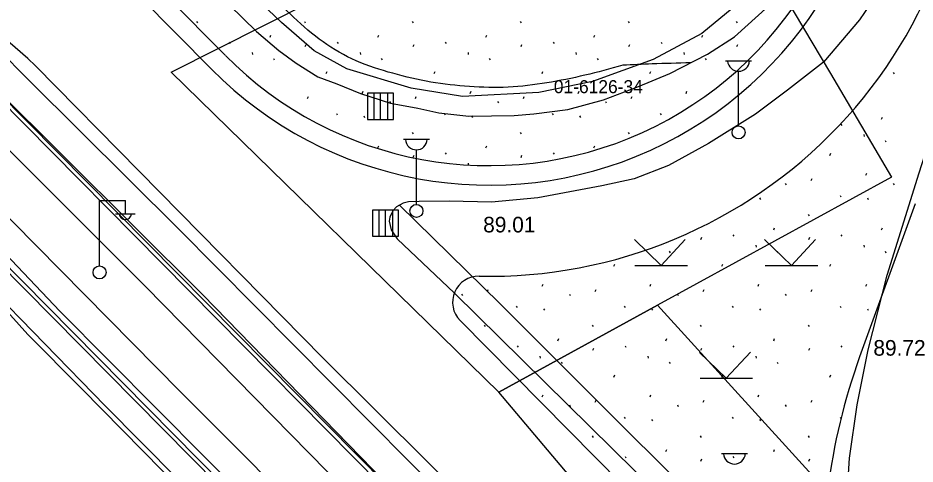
# Model space of a CAD drawing. Extents: x 412225 to 413380, y 4456471 to 4457189.
# Drawn here: x 412680.1 to 412749, y 4456688 to 4456722.3 of the extents above; entities that cross this region are included whole.
import ezdxf

# ---------------------------------------------------------------- set-up
doc = ezdxf.new("R2010")
doc.units = 0
for name, color, linetype in [('0_HALİHAZIR', 7, 'Continuous'), ('0_KADASTRO', 7, 'Continuous'), ('Level 41', 7, 'Continuous'), ('Level 62', 7, 'Continuous')]:
    doc.layers.add(name, color=color, linetype=linetype)

msp = doc.modelspace()

# ---------------------------------------------------------------- linework, layer by layer
at = {"layer": '0_HALİHAZIR'}
for p, q in [((412734.474, 4456718.985), (412736.474, 4456718.985)), ((412735.474, 4456713.985), (412735.474, 4456718.178)), ((412708.977, 4456716.484), (412706.977, 4456716.484)), ((412706.977, 4456716.484), (412706.977, 4456714.484)), ((412708.977, 4456716.484), (412706.977, 4456716.484)), ((412706.977, 4456716.484), (412706.977, 4456714.484)), ((412707.482, 4456714.484), (412707.482, 4456716.484)), ((412707.977, 4456714.484), (412707.977, 4456716.484)), ((412708.525, 4456714.484), (412708.525, 4456716.484)), ((412708.977, 4456714.484), (412708.977, 4456716.484)), ((412708.977, 4456714.484), (412708.977, 4456716.484)), ((412706.977, 4456714.484), (412708.977, 4456714.484)), ((412706.977, 4456714.484), (412708.977, 4456714.484)), ((412709.726, 4456712.951), (412711.726, 4456712.951)), ((412710.726, 4456707.951), (412710.726, 4456712.144)), ((412686.367, 4456703.259), (412686.367, 4456708.259)), ((412686.367, 4456708.259), (412688.367, 4456708.259)), ((412688.367, 4456707.259), (412688.367, 4456708.259)), ((412709.357, 4456707.504), (412707.357, 4456707.504)), ((412707.357, 4456707.504), (412707.357, 4456705.504)), ((412709.357, 4456707.504), (412707.357, 4456707.504)), ((412707.357, 4456707.504), (412707.357, 4456705.504)), ((412707.862, 4456705.504), (412707.862, 4456707.504)), ((412708.357, 4456705.504), (412708.357, 4456707.504)), ((412708.905, 4456705.504), (412708.905, 4456707.504)), ((412709.357, 4456705.504), (412709.357, 4456707.504)), ((412709.357, 4456705.504), (412709.357, 4456707.504)), ((412687.607, 4456707.219), (412689.107, 4456707.219)), ((412707.357, 4456705.504), (412709.357, 4456705.504)), ((412707.357, 4456705.504), (412709.357, 4456705.504)), ((412729.535, 4456703.258), (412727.475, 4456705.248)), ((412729.535, 4456703.258), (412731.385, 4456705.268)), ((412739.535, 4456703.258), (412737.475, 4456705.248)), ((412739.535, 4456703.258), (412741.385, 4456705.268)), ((412727.515, 4456703.258), (412731.555, 4456703.258)), ((412737.515, 4456703.258), (412741.555, 4456703.258)), ((412734.535, 4456694.598), (412732.475, 4456696.588)), ((412734.535, 4456694.598), (412736.385, 4456696.608)), ((412732.515, 4456694.598), (412736.555, 4456694.598)), ((412734.16, 4456688.819), (412736.16, 4456688.819))]:
    msp.add_line(p, q, dxfattribs=at)
for points in [[(412745.04, 4456671.472), (412745.376, 4456672.085), (412745.382, 4456672.808), (412745.357, 4456673.366), (412745.055, 4456674.94), (412744.335, 4456679.203), (412743.884, 4456681.925), (412743.802, 4456685.26), (412744.002, 4456688.452), (412744.583, 4456692.569), (412745.425, 4456696.789), (412746.902, 4456702.515), (412749.351, 4456710.374), (412751.175, 4456716.039), (412752.366, 4456721.102), (412753.507, 4456726.296), (412754.335, 4456731.486), (412754.713, 4456735.929), (412754.948, 4456740.108), (412754.894, 4456746.057), (412754.395, 4456754.301), (412753.425, 4456766.647), (412752.573, 4456774.327)], [(412744.221, 4456750.848), (412744.627, 4456745.627), (412744.52, 4456741.68), (412744.187, 4456738.618), (412743.007, 4456735.034), (412741.225, 4456731.014), (412738.205, 4456726.236), (412735.858, 4456723.736), (412732.659, 4456721.076), (412728.924, 4456719.082), (412724.248, 4456717.386), (412720.135, 4456716.553), (412714.255, 4456716.237), (412710.318, 4456716.87), (412705.381, 4456718.359), (412702.879, 4456719.736), (412700.365, 4456721.918), (412695.148, 4456726.887), (412689.271, 4456733.146), (412680.533, 4456741.696), (412679.621, 4456742.512)], [(412694.29, 4456725.303), (412698.443, 4456721.239), (412700.157, 4456719.785), (412701.486, 4456718.801), (412703.162, 4456717.758), (412704.599, 4456717.22), (412706.435, 4456716.458), (412708.731, 4456715.719), (412710.824, 4456715.339), (412712.439, 4456714.984), (412714.744, 4456714.722), (412718.244, 4456714.79), (412719.738, 4456714.91), (412722.363, 4456715.245), (412725.097, 4456715.992), (412727.795, 4456717.001), (412730.196, 4456718.006), (412733.083, 4456719.495), (412735.151, 4456720.823), (412737.812, 4456723.196)], [(412746.302, 4456724.416), (412744.774, 4456722.125), (412741.995, 4456718.879), (412739.232, 4456716.735), (412736.777, 4456714.891), (412733.178, 4456712.636), (412730.096, 4456710.93), (412727.448, 4456709.922), (412724.974, 4456709.392), (412720.057, 4456708.466), (412716.495, 4456708.134), (412713.239, 4456708.201), (412710.939, 4456708.168), (412710.117, 4456708.156), (412709.708, 4456708.051), (412709.186, 4456707.764), (412708.911, 4456707.448), (412708.672, 4456706.968), (412708.627, 4456706.655), (412708.784, 4456705.999), (412709.255, 4456705.316), (412713.655, 4456701.14), (412730.999, 4456684.053)], [(412680.871, 4456719.16), (412678.513, 4456721.182)], [(412772.251, 4456626.783), (412763.89, 4456635.12), (412748.385, 4456650.538), (412731.443, 4456666.942), (412710.113, 4456688.263), (412692.435, 4456706.083), (412681.019, 4456717.423), (412678.45, 4456719.969)], [(412681.469, 4456718.607), (412680.871, 4456719.16)], [(412772.26, 4456627.522), (412762.677, 4456637.055), (412749.835, 4456649.77), (412734.22, 4456665.484), (412719.789, 4456680.016), (412703.527, 4456696.182), (412689.412, 4456710.505), (412681.469, 4456718.607)], [(412678.292, 4456716.934), (412694.321, 4456701.011), (412718.552, 4456676.12), (412741.65, 4456653.382), (412760.23, 4456636.05), (412772.226, 4456624.557)], [(412678.11, 4456713.411), (412678.459, 4456713.06), (412689.918, 4456701.64), (412706.653, 4456684.61), (412722.304, 4456668.683), (412740.094, 4456651.438), (412748.66, 4456643.477), (412759.708, 4456633.136), (412770.737, 4456623.058), (412772.193, 4456621.722)], [(412677.858, 4456708.494), (412692.58, 4456693.592), (412704.407, 4456681.733), (412722.695, 4456663.083), (412737.788, 4456647.114), (412745.787, 4456638.487), (412754.724, 4456628.707), (412765.624, 4456616.178), (412772.048, 4456609.212)], [(412745.379, 4456672.459), (412739.219, 4456678.312), (412717.137, 4456700.337), (412709.428, 4456707.897)], [(412772.02, 4456606.726), (412750.79, 4456629.408), (412727.707, 4456654.48), (412698.187, 4456684.8), (412683.339, 4456699.754), (412677.713, 4456705.649)], [(412677.526, 4456702.007), (412686.803, 4456692.477), (412703.531, 4456675.619), (412718.999, 4456659.419), (412731.222, 4456646.516), (412744.594, 4456632.627), (412764.327, 4456612.45), (412771.996, 4456604.655)], [(412680.879, 4456697.965), (412677.509, 4456701.663)], [(412680.879, 4456697.965), (412685.03, 4456693.795), (412697.444, 4456681.172), (412710.43, 4456667.605), (412725.138, 4456652.091), (412736.504, 4456640.341), (412745.081, 4456631.509), (412753.292, 4456623.082), (412762.071, 4456613.974), (412771.987, 4456603.93)]]:
    msp.add_lwpolyline(points, dxfattribs=at)
for centre in [(412735.474, 4456713.485), (412710.726, 4456707.451), (412686.377, 4456702.735)]:
    msp.add_circle(centre, 0.5, dxfattribs=at)
for centre, radius, start, end in [((412735.474, 4456719.014), 0.837, 183.298, 356.90719), ((412710.726, 4456712.981), 0.837, 183.298, 356.90719), ((412688.367, 4456707.263), 0.474, 184.83843, 355.14641), ((412735.16, 4456688.849), 0.837, 183.298, 356.90719)]:
    msp.add_arc(centre, radius, start, end, dxfattribs=at)
for points in [[(412726.577, 4456718.634), (412723.677, 4456717.874), (412720.747, 4456717.289), (412717.774, 4456716.956), (412714.8, 4456717.011), (412711.836, 4456717.352), (412708.916, 4456718.02), (412706.106, 4456718.981), (412703.552, 4456720.437), (412701.29, 4456722.332), (412699.154, 4456724.429), (412696.964, 4456726.464), (412694.732, 4456728.464), (412692.535, 4456730.5), (412690.421, 4456732.628), (412688.299, 4456734.749), (412686.108, 4456736.792), (412683.849, 4456738.76), (412681.341, 4456740.04), (412679.384, 4456740.477)], [(412731.785, 4456718.825), (412728.836, 4456718.737), (412726.577, 4456718.634)]]:
    msp.add_spline(points, degree=3, dxfattribs=at)
at = {"layer": '0_KADASTRO'}
for points in [[(412691.873, 4456718.1), (412706.213, 4456725.36), (412710.904, 4456727.735), (412715.66, 4456730.142), (412730.796, 4456737.805), (412731.276, 4456736.996), (412735.606, 4456729.684), (412742.529, 4456717.995), (412747.23, 4456710.057), (412729.251, 4456700.211), (412717.055, 4456693.532)], [(412717.055, 4456693.532), (412729.251, 4456700.211), (412757.957, 4456668.687), (412744.331, 4456661.223)]]:
    msp.add_lwpolyline(points, close=True, dxfattribs=at)
at = {"layer": 'Level 41'}
for p, q in [((412693.825, 4456721.995), (412693.896, 4456721.888)), ((412702.118, 4456721.995), (412702.189, 4456721.888)), ((412710.411, 4456721.995), (412710.482, 4456721.888)), ((412718.704, 4456721.995), (412718.775, 4456721.888)), ((412726.997, 4456721.995), (412727.068, 4456721.888)), ((412735.29, 4456721.995), (412735.361, 4456721.888)), ((412699.477, 4456720.802), (412699.548, 4456720.961)), ((412707.77, 4456720.802), (412707.841, 4456720.961)), ((412716.063, 4456720.802), (412716.134, 4456720.961)), ((412724.356, 4456720.802), (412724.427, 4456720.961)), ((412732.649, 4456720.802), (412732.72, 4456720.961)), ((412696.348, 4456720.418), (412696.419, 4456720.311)), ((412702.176, 4456720.073), (412702.248, 4456720.233)), ((412704.641, 4456720.418), (412704.712, 4456720.311)), ((412710.469, 4456720.073), (412710.541, 4456720.233)), ((412712.934, 4456720.418), (412713.005, 4456720.311)), ((412718.762, 4456720.073), (412718.834, 4456720.233)), ((412721.227, 4456720.418), (412721.298, 4456720.311)), ((412727.055, 4456720.073), (412727.127, 4456720.233)), ((412729.52, 4456720.418), (412729.591, 4456720.311)), ((412735.348, 4456720.073), (412735.42, 4456720.233)), ((412698.106, 4456719.627), (412698.124, 4456719.467)), ((412706.399, 4456719.627), (412706.417, 4456719.467)), ((412714.692, 4456719.627), (412714.71, 4456719.467)), ((412722.985, 4456719.627), (412723.003, 4456719.467)), ((412731.278, 4456719.627), (412731.296, 4456719.467)), ((412699.736, 4456719.157), (412699.806, 4456719.05)), ((412708.029, 4456719.157), (412708.099, 4456719.05)), ((412716.322, 4456719.157), (412716.392, 4456719.05)), ((412724.615, 4456719.157), (412724.685, 4456719.05)), ((412732.908, 4456719.157), (412732.978, 4456719.05)), ((412703.792, 4456718.013), (412703.864, 4456718.173)), ((412712.085, 4456718.013), (412712.157, 4456718.173)), ((412720.378, 4456718.013), (412720.45, 4456718.173)), ((412728.671, 4456718.013), (412728.743, 4456718.173)), ((412747.358, 4456718.08), (412747.429, 4456717.974)), ((412706.564, 4456716.483), (412706.634, 4456716.643)), ((412714.857, 4456716.483), (412714.927, 4456716.643)), ((412723.15, 4456716.483), (412723.22, 4456716.643)), ((412731.443, 4456716.483), (412731.513, 4456716.643)), ((412702.354, 4456716.075), (412702.425, 4456716.235)), ((412708.659, 4456715.867), (412708.73, 4456715.761)), ((412710.647, 4456716.075), (412710.718, 4456716.235)), ((412716.952, 4456715.867), (412717.023, 4456715.761)), ((412718.94, 4456716.075), (412719.011, 4456716.235)), ((412725.245, 4456715.867), (412725.316, 4456715.761)), ((412727.233, 4456716.075), (412727.304, 4456716.235)), ((412704.574, 4456714.938), (412704.645, 4456714.831)), ((412706.673, 4456714.746), (412706.744, 4456714.639)), ((412712.867, 4456714.938), (412712.938, 4456714.831)), ((412714.966, 4456714.746), (412715.037, 4456714.639)), ((412721.16, 4456714.938), (412721.231, 4456714.831)), ((412723.259, 4456714.746), (412723.33, 4456714.639)), ((412729.453, 4456714.938), (412729.524, 4456714.831)), ((412746.469, 4456714.505), (412746.54, 4456714.664)), ((412743.34, 4456714.121), (412743.411, 4456714.014)), ((412710.411, 4456713.485), (412710.482, 4456713.378)), ((412718.704, 4456713.485), (412718.775, 4456713.378)), ((412726.997, 4456713.485), (412727.068, 4456713.378)), ((412745.098, 4456713.33), (412745.116, 4456713.17)), ((412707.772, 4456712.294), (412707.841, 4456712.451)), ((412716.063, 4456712.292), (412716.134, 4456712.451)), ((412724.356, 4456712.292), (412724.427, 4456712.451)), ((412746.728, 4456712.86), (412746.798, 4456712.753)), ((412710.479, 4456711.583), (412710.541, 4456711.723)), ((412712.934, 4456711.908), (412713.005, 4456711.801)), ((412718.762, 4456711.563), (412718.834, 4456711.723)), ((412721.227, 4456711.908), (412721.298, 4456711.801)), ((412742.491, 4456711.716), (412742.563, 4456711.876)), ((412714.692, 4456711.117), (412714.702, 4456711.028)), ((412745.263, 4456710.186), (412745.333, 4456710.346)), ((412739.065, 4456709.57), (412739.136, 4456709.464)), ((412741.053, 4456709.778), (412741.124, 4456709.938)), ((412747.358, 4456709.57), (412747.429, 4456709.464)), ((412737.079, 4456708.449), (412737.15, 4456708.342)), ((412743.273, 4456708.641), (412743.344, 4456708.534)), ((412745.372, 4456708.449), (412745.443, 4456708.342)), ((412740.817, 4456707.188), (412740.888, 4456707.081)), ((412738.176, 4456705.995), (412738.247, 4456706.154)), ((412746.469, 4456705.995), (412746.54, 4456706.154)), ((412732.582, 4456705.266), (412732.654, 4456705.426)), ((412735.047, 4456705.611), (412735.118, 4456705.504)), ((412740.875, 4456705.266), (412740.947, 4456705.426)), ((412743.34, 4456705.611), (412743.411, 4456705.504)), ((412736.805, 4456704.82), (412736.823, 4456704.66)), ((412745.098, 4456704.82), (412745.116, 4456704.66)), ((412730.142, 4456704.35), (412730.212, 4456704.243)), ((412738.435, 4456704.35), (412738.505, 4456704.243)), ((412746.728, 4456704.35), (412746.798, 4456704.243)), ((412725.905, 4456703.206), (412725.977, 4456703.366)), ((412734.198, 4456703.206), (412734.27, 4456703.366)), ((412742.491, 4456703.206), (412742.563, 4456703.366)), ((412716.174, 4456701.268), (412716.245, 4456701.428)), ((412720.384, 4456701.676), (412720.454, 4456701.836)), ((412724.467, 4456701.268), (412724.538, 4456701.428)), ((412728.677, 4456701.676), (412728.747, 4456701.836)), ((412732.76, 4456701.268), (412732.831, 4456701.428)), ((412736.97, 4456701.676), (412737.04, 4456701.836)), ((412741.053, 4456701.268), (412741.124, 4456701.428)), ((412745.263, 4456701.676), (412745.333, 4456701.836)), ((412714.186, 4456701.06), (412714.257, 4456700.954)), ((412722.479, 4456701.06), (412722.55, 4456700.954)), ((412730.772, 4456701.06), (412730.843, 4456700.954)), ((412739.065, 4456701.06), (412739.136, 4456700.954)), ((412718.394, 4456700.131), (412718.465, 4456700.024)), ((412720.493, 4456699.939), (412720.564, 4456699.832)), ((412726.687, 4456700.131), (412726.758, 4456700.024)), ((412728.786, 4456699.939), (412728.857, 4456699.832)), ((412734.98, 4456700.131), (412735.051, 4456700.024)), ((412737.079, 4456699.939), (412737.15, 4456699.832)), ((412743.273, 4456700.131), (412743.344, 4456700.024)), ((412745.372, 4456699.939), (412745.443, 4456699.832)), ((412715.938, 4456698.678), (412716.009, 4456698.571)), ((412724.231, 4456698.678), (412724.302, 4456698.571)), ((412732.524, 4456698.678), (412732.595, 4456698.571)), ((412740.817, 4456698.678), (412740.888, 4456698.571)), ((412721.59, 4456697.485), (412721.661, 4456697.644)), ((412729.883, 4456697.485), (412729.954, 4456697.644)), ((412738.176, 4456697.485), (412738.247, 4456697.644)), ((412718.461, 4456697.101), (412718.532, 4456696.994)), ((412724.289, 4456696.756), (412724.361, 4456696.916)), ((412726.754, 4456697.101), (412726.825, 4456696.994)), ((412732.582, 4456696.756), (412732.654, 4456696.916)), ((412735.047, 4456697.101), (412735.118, 4456696.994)), ((412740.875, 4456696.756), (412740.947, 4456696.916)), ((412743.34, 4456697.101), (412743.411, 4456696.994)), ((412720.219, 4456696.31), (412720.237, 4456696.15)), ((412721.849, 4456695.84), (412721.919, 4456695.733)), ((412728.512, 4456696.31), (412728.53, 4456696.15)), ((412730.142, 4456695.84), (412730.212, 4456695.733)), ((412736.805, 4456696.31), (412736.823, 4456696.15)), ((412738.435, 4456695.84), (412738.505, 4456695.733)), ((412725.905, 4456694.696), (412725.977, 4456694.856)), ((412734.198, 4456694.696), (412734.27, 4456694.856)), ((412742.491, 4456694.696), (412742.563, 4456694.856)), ((412720.384, 4456693.166), (412720.454, 4456693.326)), ((412728.677, 4456693.166), (412728.747, 4456693.326)), ((412736.97, 4456693.166), (412737.04, 4456693.326)), ((412722.479, 4456692.55), (412722.55, 4456692.444)), ((412724.467, 4456692.758), (412724.538, 4456692.918)), ((412730.772, 4456692.55), (412730.843, 4456692.444)), ((412732.76, 4456692.758), (412732.831, 4456692.918)), ((412739.065, 4456692.55), (412739.136, 4456692.444)), ((412741.053, 4456692.758), (412741.124, 4456692.918)), ((412726.687, 4456691.621), (412726.758, 4456691.514)), ((412734.98, 4456691.621), (412735.051, 4456691.514)), ((412743.273, 4456691.621), (412743.344, 4456691.514)), ((412728.786, 4456691.429), (412728.857, 4456691.322)), ((412737.079, 4456691.429), (412737.15, 4456691.322)), ((412724.231, 4456690.168), (412724.302, 4456690.061)), ((412732.524, 4456690.168), (412732.595, 4456690.061)), ((412740.817, 4456690.168), (412740.888, 4456690.061)), ((412729.883, 4456688.975), (412729.954, 4456689.134)), ((412738.176, 4456688.975), (412738.247, 4456689.134)), ((412726.754, 4456688.591), (412726.825, 4456688.484)), ((412732.582, 4456688.246), (412732.654, 4456688.406)), ((412735.047, 4456688.591), (412735.118, 4456688.484)), ((412740.875, 4456688.246), (412740.947, 4456688.406))]:
    msp.add_line(p, q, dxfattribs=at)
at = {"layer": 'Level 62'}
for p, q in [((412696.023, 4456719.418), (412678.72, 4456736.909)), ((412679.11, 4456734.381), (412694.987, 4456718.333)), ((412678.222, 4456716.517), (412725.892, 4456668.342)), ((412726.103, 4456668.555), (412678.242, 4456716.923)), ((412749.036, 4456708.009), (412744.776, 4456696.239)), ((412677.644, 4456704.898), (412713.694, 4456668.457)), ((412677.623, 4456704.47), (412713.481, 4456668.247)), ((412714.08, 4456699.033), (412738.837, 4456674.008))]:
    msp.add_line(p, q, dxfattribs=at)
for points in [[(412678.11, 4456713.411), (412678.459, 4456713.06), (412689.918, 4456701.64), (412706.653, 4456684.61), (412722.304, 4456668.683), (412740.094, 4456651.438), (412748.66, 4456643.477), (412759.708, 4456633.136), (412770.737, 4456623.058), (412772.193, 4456621.722)], [(412677.858, 4456708.494), (412692.58, 4456693.592), (412704.407, 4456681.733), (412722.695, 4456663.083), (412737.788, 4456647.114), (412745.787, 4456638.487), (412754.724, 4456628.707), (412765.624, 4456616.178), (412772.048, 4456609.212)]]:
    msp.add_lwpolyline(points, dxfattribs=at)
for centre, radius, start, end in [((412716.314, 4456739.431), 37, 268.80593, 4.17592), ((412716.314, 4456739.431), 30, 224.69131, 4.17592), ((412716.314, 4456739.431), 28.5, 224.69131, 4.17592), ((412715.502, 4456700.44), 2, 88.80593, 224.69131), ((412788.5, 4456680.414), 46.5, 160.10254, 185.91618)]:
    msp.add_arc(centre, radius, start, end, dxfattribs=at)

# ---------------------------------------------------------------- texts
at = {"layer": '0_HALİHAZIR'}
for s, p in [('89.01', (412715.855, 4456705.8)), ('89.72', (412745.833, 4456696.335))]:
    msp.add_text(s, height=1.2, dxfattribs=at).set_placement(p)
at = {"layer": '0_KADASTRO'}
msp.add_text('01-6126-34', height=1, dxfattribs=at).set_placement((412721.282, 4456716.496))
msp.add_text('01-6126-34', height=1, dxfattribs=at).set_placement((412721.282, 4456716.496))

doc.saveas('drawing.dxf')
